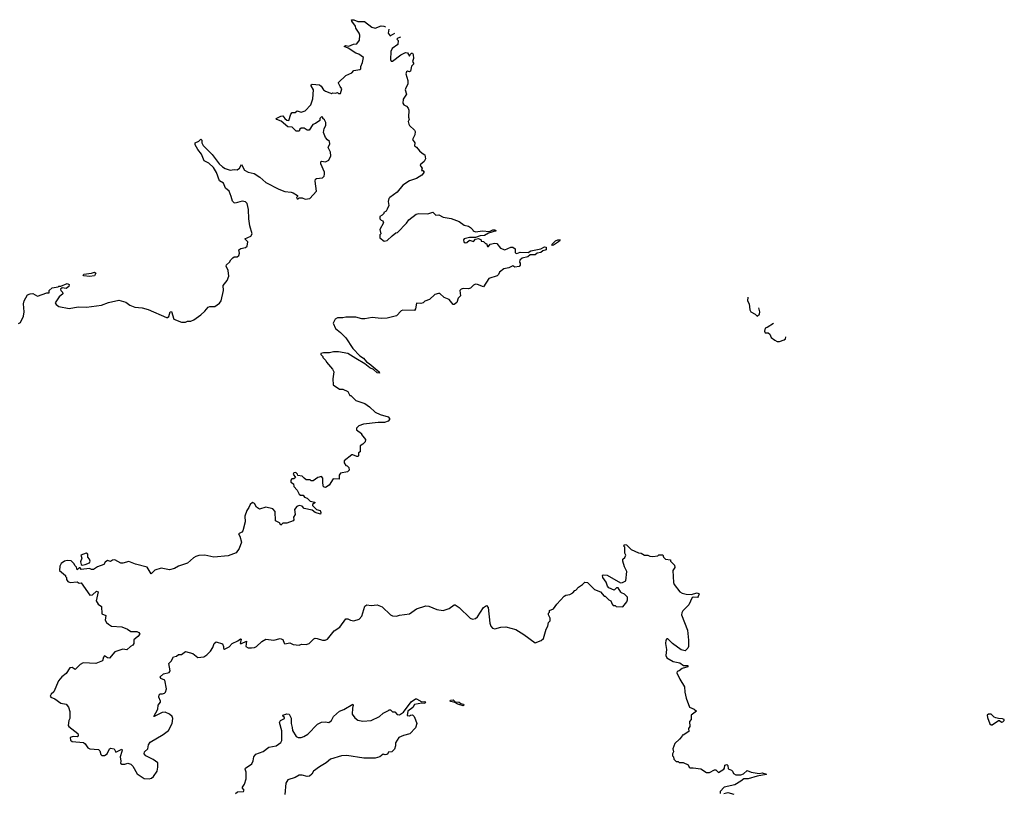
# Model space of a CAD drawing. Extents: x 2240384 to 2404287, y 351326 to 526670.
# Tile 287 of 309: x 2385278 to 2394994, y 446076 to 453708. Entities that reach past the tile are written whole.
import ezdxf

# ---------------------------------------------------------------- set-up
doc = ezdxf.new("R2010")
doc.units = 0

msp = doc.modelspace()

# ---------------------------------------------------------------- linework, layer by layer
at = {"layer": '0CON20XD'}
for points in [[(2385265, 450710), (2385285, 450720), (2385316.1, 450783.9), (2385321.2, 450825), (2385316.1, 450903.9), (2385322, 450935), (2385355, 450993.3), (2385380, 451005), (2385405.9, 451005.9), (2385455, 450980), (2385545, 451012.5), (2385567, 451013), (2385570, 451035), (2385598.3, 451061.7), (2385657, 451073), (2385665, 451080), (2385685, 451080), (2385745, 451104.3), (2385765.8, 451095.8), (2385762.9, 451077.1), (2385735, 451056.2), (2385697.5, 451062.5), (2385680.7, 451049.3), (2385682.5, 451035), (2385700.8, 451020.8), (2385704, 451005), (2385668, 450975), (2385627.5, 450915), (2385637, 450897), (2385665, 450880), (2385765, 450860), (2385855, 450873.8), (2385937.7, 450872.3), (2386085, 450891.2), (2386155, 450918), (2386255, 450941.2), (2386325, 450922.5), (2386365, 450893.3), (2386415, 450873.3), (2386485, 450866.7), (2386545, 450850), (2386725, 450770), (2386735, 450770), (2386748.8, 450781.2), (2386762.5, 450825), (2386775, 450830), (2386800, 450755), (2386875, 450722.5), (2386915, 450722.5), (2386935, 450732.5), (2386965, 450733.3), (2386995, 450746.7), (2387065, 450796.7), (2387105, 450833.3), (2387136.4, 450873.6), (2387155, 450880), (2387205, 450877.5), (2387249.3, 450910.7), (2387266.1, 450933.9), (2387290, 451035), (2387286.7, 451085), (2387326.7, 451135), (2387340.7, 451179.3), (2387334.1, 451234.1), (2387316.7, 451275), (2387319.3, 451290.7), (2387347.5, 451315), (2387360.7, 451339.3), (2387380.7, 451359.3), (2387395, 451367.5), (2387425, 451367.5), (2387439.3, 451380.7), (2387446.7, 451405), (2387441.7, 451438.3), (2387458.3, 451451.7), (2387505, 451461.2), (2387523.3, 451475), (2387530, 451515), (2387500, 451545), (2387557.6, 451572.4), (2387572, 451595), (2387550, 451675), (2387538.6, 451745), (2387534.1, 451835.9), (2387521.9, 451895), (2387505, 451911.1), (2387473.4, 451916.6), (2387405, 451897.5), (2387395, 451900), (2387376.4, 451916.4), (2387364, 451965), (2387345, 452017.5), (2387310, 452045), (2387288.8, 452095), (2387248.1, 452118.1), (2387220.3, 452200.3), (2387188.7, 452248.7), (2387145, 452292.8), (2387098.8, 452315), (2387072.1, 452382.1), (2387035, 452427.5), (2387010, 452475), (2387010, 452495), (2387045, 452510), (2387065, 452530), (2387075, 452520), (2387076.7, 452495), (2387088.3, 452468.3), (2387177, 452377), (2387245, 452286), (2387278.8, 452255), (2387305, 452240), (2387355, 452223.8), (2387395, 452230), (2387425, 452226.7), (2387447.5, 452245), (2387465, 452280), (2387495, 452222.5), (2387533.6, 452203.6), (2387590.7, 452190.7), (2387647.5, 452155), (2387705, 452103.3), (2387835, 452037.5), (2387893, 452013), (2387955, 452007.5), (2387975, 452000), (2388020, 451975), (2388020, 451965), (2388010, 451955), (2388015, 451940), (2388025, 451940), (2388035, 451950), (2388065, 451950), (2388095, 451936.7), (2388140, 451945), (2388207.5, 452015), (2388192.5, 452115), (2388196.2, 452133.8), (2388207, 452143), (2388265, 452147.5), (2388282.5, 452165), (2388286.7, 452185), (2388286.2, 452205), (2388250, 452285), (2388250, 452305), (2388256.4, 452313.6), (2388295, 452306), (2388328.3, 452321.7), (2388346.7, 452365), (2388345, 452400), (2388323, 452447), (2388336.7, 452485), (2388336.4, 452506.4), (2388313.6, 452523.6), (2388297, 452547), (2388276.7, 452595), (2388282.5, 452635), (2388300, 452665), (2388297.5, 452695), (2388285, 452720), (2388270, 452735), (2388270, 452745), (2388255, 452750), (2388240, 452735), (2388240, 452715), (2388197, 452683), (2388170, 452675), (2388135, 452620), (2388115, 452620), (2388085, 452637.5), (2388055, 452637.5), (2388041.7, 452628.3), (2388035, 452610), (2388005, 452610), (2387967, 452647), (2387925, 452650), (2387857, 452707), (2387815, 452722.5), (2387810, 452735), (2387853, 452757), (2387875, 452760), (2387893.3, 452733.3), (2387915, 452717.5), (2387935, 452712.5), (2387952.5, 452775), (2387965, 452792.5), (2387997, 452793), (2388015, 452810), (2388055, 452796.7), (2388095, 452810), (2388150.7, 452869.3), (2388171.7, 452928.3), (2388176.1, 453016.1), (2388152.5, 453055), (2388153.3, 453066.7), (2388165, 453072.5), (2388235, 453066.7), (2388253.9, 453053.9), (2388277, 453017), (2388295, 453002.5), (2388338.3, 452988.3), (2388355, 452980), (2388365, 452987.5), (2388395, 452982.5), (2388415, 452990), (2388425, 452980), (2388445, 452980), (2388457.5, 453025), (2388439.3, 453049.3), (2388423, 453083), (2388425, 453090), (2388495, 453157.5), (2388556.1, 453183.9), (2388575, 453207.5), (2388633.3, 453216.7), (2388642.5, 453225), (2388643.3, 453245), (2388660, 453285), (2388670, 453335), (2388625, 453366.7), (2388595, 453376.7), (2388517.5, 453427.5), (2388480, 453445), (2388497, 453453), (2388525, 453448.8), (2388573, 453467), (2388605, 453471.2), (2388630, 453505), (2388633.3, 453555), (2388628, 453575), (2388596.2, 453625), (2388591.2, 453645), (2388553.8, 453695), (2388551.7, 453708.3), (2388575.7, 453705.7), (2388615, 453690), (2388681.7, 453691.7), (2388754.2, 453634.2), (2388785, 453626.2), (2388845, 453646.7), (2388870, 453645), (2388887.4, 453637.5)], [(2388920, 453614.9), (2388913.8, 453575), (2388935, 453547.5), (2388978.6, 453574.4)], [(2389036.4, 453534.5), (2389010, 453525), (2389000, 453515), (2389011.7, 453501.7), (2389008.8, 453465), (2388953.3, 453425), (2388941.2, 453395), (2388937, 453317), (2388945, 453300), (2388955, 453300), (2389037.7, 453362.3), (2389085, 453386.2), (2389105, 453382.5), (2389125, 453350), (2389130, 453365), (2389145, 453378.8), (2389155, 453376.7), (2389161.2, 453365), (2389163.3, 453325), (2389152.5, 453295), (2389165, 453280), (2389165, 453270), (2389145, 453250), (2389135, 453200), (2389125, 453192.5), (2389105, 453200), (2389095, 453192.5), (2389088.8, 453175), (2389108.3, 453108.3), (2389108.8, 453075), (2389083.9, 453026.1), (2389081.2, 453015), (2389093.3, 452975), (2389062.5, 452925), (2389057.5, 452885), (2389067, 452867), (2389093.6, 452853.6), (2389112.5, 452835), (2389117.5, 452815), (2389113, 452747), (2389120, 452725), (2389112.5, 452705), (2389118.3, 452678.3), (2389123.6, 452663.6), (2389175, 452617.5), (2389180, 452605), (2389176.4, 452573.6), (2389153.3, 452525), (2389177.5, 452495), (2389173, 452463), (2389195, 452450), (2389223.6, 452413.6), (2389250.7, 452390.7), (2389276.4, 452376.4), (2389282.5, 452335), (2389269.5, 452310.5), (2389230, 452275), (2389235, 452260), (2389250, 452245), (2389241.7, 452221.7), (2389255, 452220), (2389270, 452205), (2389246.4, 452173.6), (2389195, 452142.5), (2389125, 452117.5), (2389060, 452075), (2389003, 452007), (2388930, 451955), (2388920, 451945), (2388912.5, 451915), (2388920, 451875), (2388905, 451840), (2388895, 451820), (2388870, 451805), (2388870, 451795), (2388855, 451780), (2388830, 451765), (2388830, 451745), (2388845, 451730), (2388860, 451725), (2388867.5, 451705), (2388833, 451637), (2388840, 451595), (2388830, 451585), (2388830, 451555), (2388873, 451523), (2388905, 451530), (2388953.6, 451576.4), (2388990, 451605), (2389005, 451610), (2389095, 451700), (2389117, 451733), (2389191.7, 451788.3), (2389215, 451796.7), (2389305, 451793.3), (2389355, 451810), (2389385, 451780), (2389415, 451782.5), (2389455, 451760), (2389535, 451747.5), (2389615, 451717.5), (2389665, 451680), (2389705, 451670), (2389725, 451657.5), (2389750, 451635), (2389752.5, 451625), (2389775, 451616.7), (2389845.6, 451624.4), (2389915, 451618), (2389945, 451634), (2389967.5, 451635), (2389980, 451625), (2389905, 451600.8), (2389865, 451580), (2389820, 451575), (2389775, 451560), (2389715, 451560), (2389665, 451545.5), (2389656.9, 451535), (2389659.2, 451515), (2389675, 451508.1), (2389688.9, 451511.1), (2389715, 451533.3), (2389755, 451518.8), (2389775, 451542.5), (2389805, 451550), (2389830, 451535), (2389831.7, 451521.7), (2389855, 451520), (2389875, 451500), (2389885, 451500), (2389895, 451470), (2389905, 451470), (2389920, 451495), (2389967, 451503), (2389985, 451500), (2390022.5, 451455), (2390065, 451438.8), (2390125, 451462.5), (2390145, 451462.5), (2390168.3, 451448.3), (2390168.3, 451408.3), (2390185, 451400), (2390216.4, 451413.6), (2390295, 451410.8), (2390321.1, 451428.9), (2390421.2, 451448.8), (2390455, 451468.8), (2390472.7, 451462.7), (2390471.4, 451438.6), (2390441.4, 451428.6), (2390418.9, 451411.1), (2390385, 451405.7), (2390365, 451390), (2390315, 451388), (2390291.1, 451368.9), (2390237.5, 451355), (2390212.5, 451335), (2390210, 451315), (2390217, 451307), (2390217.5, 451285), (2390205, 451272.5), (2390165, 451267.5), (2390145, 451278.8), (2390105, 451261.2), (2390055, 451250), (2390011.7, 451218.3), (2390002.5, 451195), (2389988.3, 451181.7), (2389907.5, 451155), (2389855, 451072.5), (2389795, 451096.7), (2389775, 451098), (2389755, 451090), (2389725, 451060), (2389705, 451053.3), (2389655, 451057.5), (2389635, 451050), (2389622.5, 451035), (2389627.5, 450985), (2389605, 450960), (2389590.7, 450919.3), (2389565, 450897.5), (2389555, 450897.5), (2389515, 450946.7), (2389466.1, 450966.1), (2389425, 451006.7), (2389411.7, 451008.3), (2389375, 450996.7), (2389320.7, 450949.3), (2389275, 450930), (2389260, 450915), (2389235, 450906.7), (2389195, 450910), (2389184.1, 450855.9), (2389175, 450840), (2389058.3, 450841.7), (2389043.6, 450836.4), (2388995, 450787.5), (2388905, 450763.3), (2388845, 450758.8), (2388755, 450771.2), (2388685, 450756.7), (2388655, 450756.7), (2388593.6, 450773.6), (2388495, 450773.3), (2388465, 450766.7), (2388415, 450766.7), (2388390, 450755), (2388372.5, 450715), (2388395, 450660), (2388445, 450622.5), (2388495, 450570), (2388564, 450465), (2388633.3, 450393.3), (2388669.1, 450369.1), (2388701.5, 450331.5), (2388727.8, 450317.8), (2388825.7, 450235), (2388828, 450222), (2388806.7, 450225), (2388768.3, 450258.3), (2388733.4, 450273.4), (2388685, 450312.5), (2388596.3, 450366.3), (2388515, 450416.2), (2388425, 450430), (2388375, 450432.5), (2388335, 450422.5), (2388275, 450422.5), (2388250, 450415), (2388250, 450405), (2388270, 450385), (2388270, 450375), (2388300, 450345), (2388305, 450330), (2388365, 450260), (2388377.5, 450235), (2388367.5, 450165), (2388370, 450105), (2388435, 450062.5), (2388465, 450062.5), (2388515, 450040), (2388535, 450000), (2388545, 450000), (2388595, 449950), (2388685, 449920), (2388729.3, 449889.3), (2388785, 449837.5), (2388835, 449812.5), (2388915, 449790), (2388926.7, 449775), (2388926.4, 449763.6), (2388913.6, 449746.4), (2388876.4, 449733.6), (2388815, 449733.3), (2388670.7, 449719.3), (2388625, 449700), (2388601.7, 449678.3), (2388601.7, 449661.7), (2388650, 449625), (2388650, 449615), (2388690, 449565), (2388687.5, 449545), (2388665, 449520), (2388637.5, 449505), (2388637.5, 449445), (2388620, 449435), (2388620, 449405), (2388615, 449400), (2388605, 449397.5), (2388566.4, 449416.4), (2388553.8, 449416.2), (2388480, 449355), (2388480, 449335), (2388495, 449310), (2388510, 449305), (2388525, 449290), (2388530, 449265), (2388511.7, 449248.3), (2388442.5, 449235), (2388430, 449215), (2388430, 449175), (2388371.7, 449178.3), (2388332.5, 449115), (2388295, 449092.5), (2388275, 449100), (2388267.5, 449135), (2388267.5, 449185), (2388255, 449200), (2388218.3, 449191.7), (2388175, 449160), (2388155, 449160), (2388145, 449167.5), (2388105, 449170), (2388083.3, 449183.3), (2388066.2, 449206.2), (2388021.7, 449211.7), (2388020, 449225), (2388001.7, 449241.7), (2387981.7, 449238.3), (2387977.5, 449225), (2387998.3, 449191.7), (2387981.7, 449178.3), (2387963, 449177), (2387953.3, 449165), (2387954, 449144), (2387978.8, 449128.8), (2387983.9, 449103.9), (2388016.1, 449066.1), (2388037, 449027), (2388048.3, 449018.3), (2388075, 449017.5), (2388087, 448997), (2388115, 448986.7), (2388145, 448958.8), (2388189.3, 448949.3), (2388189.3, 448940.7), (2388167.5, 448925), (2388168, 448915), (2388205, 448876.9), (2388241.2, 448865), (2388250, 448845), (2388245, 448830), (2388194.5, 448844.5), (2388165, 448870), (2388085.9, 448885.9), (2388065, 448907.5), (2388035, 448914), (2388013.6, 448906.4), (2387990, 448875), (2387996.7, 448825), (2387980.8, 448799.2), (2387983.8, 448775), (2387976.2, 448765), (2387915, 448742.5), (2387875, 448742.5), (2387855, 448722.5), (2387840, 448745), (2387803.3, 448765), (2387798, 448855), (2387775, 448883.3), (2387705, 448897.5), (2387645, 448877.5), (2387615, 448897.5), (2387595, 448933.8), (2387575, 448943.8), (2387551.2, 448925), (2387538.8, 448895), (2387520, 448865), (2387500.7, 448809.3), (2387503.3, 448755), (2387480, 448665), (2387468.3, 448651.7), (2387437.5, 448635), (2387451.7, 448611.7), (2387466, 448555), (2387445, 448492.5), (2387415, 448447.5), (2387335, 448417.5), (2387195, 448406.7), (2387105, 448426.7), (2387047, 448423), (2387015, 448413.3), (2386991.7, 448398.3), (2386935, 448347.5), (2386845, 448316.7), (2386805, 448293.3), (2386755, 448280), (2386675, 448296.7), (2386612.3, 448277.7), (2386575, 448242.5), (2386535, 448306.2), (2386420, 448335), (2386353.6, 448363.6), (2386297, 448347), (2386275, 448346.7), (2386215, 448380), (2386195, 448376.7), (2386173, 448363), (2386145, 448372.5), (2386122.5, 448355), (2386107, 448333), (2386045, 448310), (2386005, 448282.5), (2385985, 448282.5), (2385965, 448292.5), (2385885, 448282.5), (2385875, 448300), (2385865, 448300), (2385845, 448280), (2385837, 448307), (2385823.3, 448323.3), (2385815, 448340), (2385785, 448370), (2385745, 448372.5), (2385720, 448365), (2385687, 448343), (2385673, 448317), (2385670, 448275), (2385730, 448225), (2385730, 448215), (2385740, 448205), (2385740, 448185), (2385752.5, 448165), (2385775, 448156.7), (2385845, 448162.5), (2385865, 448150), (2385885, 448152.5), (2385971.2, 448031.2), (2385995, 448033.8), (2386035, 448070), (2386052.5, 448065), (2386032.5, 447975), (2386051.7, 447941.7), (2386085, 447920), (2386088.8, 447845), (2386128.8, 447828.8), (2386122.5, 447785), (2386135, 447761.2), (2386155, 447744), (2386185, 447724), (2386285, 447718), (2386342.5, 447695), (2386375, 447673.3), (2386435, 447671.2), (2386453, 447663), (2386462.5, 447645), (2386445, 447622.5), (2386405, 447590), (2386402.5, 447555), (2386395, 447537.5), (2386370, 447525), (2386335, 447490), (2386295, 447496.7), (2386215, 447472.5), (2386165, 447407.5), (2386145, 447411.2), (2386115, 447432.5), (2386105, 447420), (2386095.9, 447384.1), (2386030, 447355), (2385905, 447362.5), (2385875, 447348), (2385825, 447296.7), (2385795, 447315.8), (2385772, 447315), (2385735, 447257.5), (2385695, 447226.2), (2385662, 447185), (2385613.6, 447076.4), (2385587.5, 447055), (2385577.5, 447035), (2385585, 447022.5), (2385625, 447007.5), (2385684.1, 446964.1), (2385735, 446953.8), (2385760, 446925), (2385773, 446883), (2385773.3, 446855), (2385772.5, 446815), (2385762.5, 446795), (2385757.5, 446745), (2385762.5, 446735), (2385850, 446665), (2385856.4, 446653.6), (2385855, 446640), (2385846.4, 446633.6), (2385806.1, 446636.1), (2385775, 446627.5), (2385779.3, 446599.3), (2385797, 446587), (2385905.9, 446575.9), (2385923.3, 446565), (2385950, 446525), (2385970, 446515), (2386055, 446506.7), (2386067.5, 446495), (2386078.3, 446458.3), (2386088.3, 446448.3), (2386115, 446450), (2386140, 446465), (2386162.5, 446515), (2386175, 446521.2), (2386210, 446515), (2386225, 446480), (2386285, 446510), (2386290, 446505), (2386286.7, 446486.7), (2386268.8, 446435), (2386276.4, 446393.6), (2386273, 446373), (2386285, 446362.5), (2386315, 446363.8), (2386345, 446373.8), (2386373.9, 446363.9)], [(2390535, 451479.2), (2390528, 451485), (2390532.5, 451495), (2390565.8, 451525), (2390586.5, 451536.5), (2390610, 451535), (2390606.1, 451523.9), (2390545, 451482.9), (2390535, 451479.2)], [(2385965, 451174.4), (2385910.3, 451180.3), (2385902.5, 451185), (2385912.1, 451197.9), (2385985, 451206.9), (2386015, 451218.8), (2386028, 451208), (2386015, 451181.9), (2385965, 451174.4)], [(2392462.6, 450971), (2392458, 450935), (2392475.3, 450905), (2392483.9, 450845), (2392493.6, 450825), (2392534, 450804), (2392555, 450782.5), (2392577, 450803), (2392580, 450825), (2392573, 450864.7)], [(2392716.1, 450711.3), (2392655, 450670), (2392633.6, 450666.4), (2392627.5, 450635), (2392635, 450620), (2392665, 450620), (2392680, 450605), (2392693.6, 450573.6), (2392730, 450545), (2392753, 450533), (2392775, 450532.5), (2392821.7, 450548.3), (2392835, 450560), (2392839.4, 450579.1)], [(2386373.9, 446363.9), (2386393.6, 446343.6), (2386437, 446267), (2386505, 446222.5), (2386555, 446220), (2386580, 446225), (2386599.3, 446240.7), (2386633.3, 446295), (2386642.5, 446335), (2386640, 446375), (2386595, 446410), (2386523.3, 446445), (2386507.5, 446465), (2386510, 446485), (2386542.5, 446515), (2386550, 446555), (2386565, 446580), (2386693.2, 446656.8), (2386745, 446696.7), (2386783.8, 446765), (2386790, 446815), (2386783.6, 446833.6), (2386757.5, 446855), (2386712.5, 446875), (2386685, 446874.3), (2386605, 446832.5), (2386600, 446835), (2386640, 446905), (2386645.7, 446945), (2386666.2, 446975), (2386667.5, 446985), (2386651.2, 447025), (2386654.1, 447045.9), (2386665, 447057.5), (2386687, 447057), (2386706.7, 447065), (2386716.2, 447075), (2386725.8, 447105), (2386710.7, 447190.7), (2386669.5, 447209.5), (2386663.8, 447225), (2386698, 447255), (2386751.7, 447268.3), (2386763.3, 447283.3), (2386750, 447355), (2386771.7, 447378.3), (2386795, 447421.2), (2386825, 447428), (2386845, 447446), (2386875, 447446.7), (2386915, 447473.3), (2386985.8, 447455.8), (2387035, 447416.7), (2387095, 447422), (2387125, 447442), (2387161.7, 447478.3), (2387183.8, 447515), (2387196.4, 447553.6), (2387215, 447570), (2387279.3, 447549.3), (2387290, 447525), (2387290, 447505), (2387297.5, 447497.5), (2387345, 447521.1), (2387375, 447554.3), (2387429.6, 447580.4), (2387455, 447601.2), (2387463.3, 447595), (2387452.5, 447555), (2387465, 447554), (2387515, 447577.5), (2387510, 447525), (2387530.7, 447510.7), (2387565, 447510), (2387596.4, 447513.6), (2387615, 447522.5), (2387666.7, 447575), (2387705, 447596.7), (2387785, 447588), (2387847, 447603), (2387873.3, 447593.3), (2387886.4, 447556.4), (2387895, 447550), (2387945, 447558.9), (2387975, 447544), (2388035, 447536.7), (2388057, 447547), (2388105, 447543.3), (2388135, 447553.3), (2388179.3, 447600.7), (2388195, 447606.7), (2388213.6, 447603.6), (2388265, 447587.5), (2388293, 447587), (2388315, 447597.5), (2388380.5, 447679.5), (2388436.7, 447715), (2388495, 447796.7), (2388515, 447796.7), (2388542.7, 447782.7), (2388575, 447776.2), (2388626.1, 447793.9), (2388655, 447822.5), (2388685, 447922.5), (2388703.6, 447936.4), (2388745, 447930), (2388803.6, 447933.6), (2388855, 447916.7), (2388936, 447836), (2388955, 447826.7), (2388995, 447823.3), (2389025, 447833.3), (2389125, 447847.5), (2389195, 447896.7), (2389285, 447926.7), (2389315, 447921.2), (2389395, 447887.5), (2389455, 447880), (2389515, 447900), (2389563.9, 447936.1), (2389575, 447936.7), (2389615, 447910), (2389724.1, 447804.1), (2389745, 447793.3), (2389775, 447801.2), (2389795, 447816.7), (2389855, 447907.5), (2389885, 447927.5), (2389899.5, 447909.5), (2389916, 447755), (2389926.2, 447725), (2389942.5, 447705), (2389965, 447696.7), (2390025, 447716.2), (2390075, 447716.7), (2390175, 447693.3), (2390253.6, 447643.6), (2390365, 447560), (2390425, 447582.5), (2390445.9, 447604.1), (2390474, 447695), (2390490, 447725), (2390495, 447760), (2390511.7, 447778.3), (2390511.2, 447805), (2390496.2, 447835), (2390497.5, 447852.5), (2390506.4, 447863.6), (2390505, 447880), (2390545.9, 447894.1), (2390577, 447943), (2390650.7, 448019.3), (2390668.3, 448031.7), (2390705, 448037.5), (2390735, 448052.5), (2390755, 448077.5), (2390765, 448080), (2390790.7, 448109.3), (2390833, 448137), (2390855, 448160), (2390880, 448155), (2390950, 448085), (2391010, 448065), (2391045, 448020), (2391055, 448020), (2391090, 447985), (2391110, 447975), (2391123, 447943), (2391135, 447930), (2391155, 447930), (2391165, 447920), (2391230, 447915), (2391270, 447965), (2391277, 447983), (2391275, 448010), (2391245, 448040), (2391215, 448052.5), (2391208.3, 448061.7), (2391185, 448103.3), (2391166.4, 448103.6), (2391145, 448080), (2391091.7, 448101.7), (2391078.3, 448118.3), (2391065, 448160), (2391033.3, 448203.3), (2391030, 448225), (2391035, 448230), (2391075, 448227.5), (2391205, 448153.3), (2391225.5, 448154.5), (2391258.3, 448171.7), (2391270, 448265), (2391245, 448310), (2391230, 448365), (2391230, 448385), (2391248.3, 448401.7), (2391260, 448425), (2391250, 448445), (2391250, 448505), (2391240, 448515), (2391245, 448530), (2391265, 448526.7), (2391312.5, 448482.5), (2391385, 448446.7), (2391410, 448445), (2391443.6, 448423.6), (2391475, 448426.2), (2391495, 448416.7), (2391525, 448413.3), (2391575, 448420), (2391585, 448427.5), (2391625, 448430), (2391630, 448405), (2391650, 448385), (2391698.3, 448378.3), (2391701.2, 448365), (2391740, 448325), (2391742.5, 448305), (2391723.3, 448275), (2391730, 448155), (2391736.2, 448135), (2391791.2, 448065), (2391815, 448048.8), (2391855, 448038.8), (2391905, 448037.5), (2391962, 448052), (2391982.5, 448045), (2391973.9, 448016.1), (2391965, 448006.7), (2391925, 448011.9), (2391915, 448006), (2391880, 447935), (2391822.5, 447875), (2391811.2, 447855), (2391808.8, 447835), (2391866.1, 447686.1), (2391876.7, 447585), (2391877.5, 447525), (2391871.7, 447508.3), (2391845, 447480), (2391805, 447492.5), (2391720, 447555), (2391675, 447600), (2391665, 447600), (2391653, 447587), (2391650, 447555), (2391660, 447495), (2391653.8, 447435), (2391665, 447412.5), (2391726.7, 447375), (2391792.8, 447362.8), (2391827.7, 447337.7), (2391870, 447335), (2391870, 447325), (2391815, 447307.5), (2391786.1, 447283.9), (2391765, 447277.5), (2391763.6, 447263.6), (2391791.7, 447201.7), (2391837.5, 447125), (2391840, 447075), (2391853.6, 447013.6), (2391887.5, 446925), (2391934.4, 446904.4), (2391956.2, 446885), (2391902.5, 446845), (2391902.5, 446805), (2391887.5, 446785), (2391890, 446735), (2391877.5, 446715), (2391880, 446685), (2391825, 446650), (2391815, 446650), (2391810, 446635), (2391789.3, 446610.7), (2391743, 446567), (2391722.5, 446515), (2391730, 446485), (2391720, 446465), (2391720, 446445), (2391730, 446435), (2391731.7, 446411.7), (2391755, 446390), (2391775, 446390), (2391785, 446380), (2391825, 446380), (2391875, 446357.5), (2391883.8, 446335), (2391895, 446328), (2391925, 446325.7), (2391997.5, 446317.5), (2392055, 446280), (2392085, 446280), (2392135, 446308), (2392147.1, 446307.1), (2392175, 446281.2), (2392225.8, 446314.2), (2392233.8, 446325), (2392235, 446352.5), (2392255, 446360), (2392265, 446350), (2392267.5, 446317.5), (2392302.5, 446305), (2392312.5, 446295), (2392320.7, 446270.7), (2392345, 446258.8), (2392395, 446258.8), (2392421.7, 446268.3), (2392455, 446300), (2392495, 446282.9), (2392575, 446271.2), (2392605, 446279.2), (2392647.5, 446265), (2392645, 446260), (2392555, 446243.1), (2392465, 446217.8), (2392425, 446220), (2392395, 446194), (2392335, 446160), (2392230, 446135), (2392190, 446095), (2392190, 446075)], [(2385895, 448326.7), (2385925, 448333.3), (2385965, 448350), (2385972.5, 448365), (2385967, 448387), (2385950, 448405), (2385950, 448435), (2385935, 448443.3), (2385882.5, 448425), (2385890, 448395), (2385879.3, 448360.7), (2385883, 448333), (2385895, 448326.7)], [(2387407.5, 446075), (2387428.3, 446091.7), (2387485.8, 446094.2), (2387492.5, 446105), (2387477.5, 446125), (2387477.5, 446135), (2387497.5, 446165), (2387513, 446217), (2387513, 446283), (2387503.3, 446315), (2387506.4, 446323.6), (2387567.5, 446365), (2387582.5, 446395), (2387587.5, 446435), (2387607, 446463), (2387680.7, 446489.3), (2387735, 446530), (2387810, 446545), (2387853.6, 446576.4), (2387863, 446597), (2387863, 446693), (2387842.5, 446775), (2387850, 446795), (2387890, 446815), (2387890, 446825), (2387877.5, 446835), (2387875, 446846.7), (2387915, 446859.4), (2387937.5, 446855), (2387956.8, 446816.8), (2387956.7, 446765), (2387965.6, 446725), (2387969.2, 446695), (2388005, 446637.5), (2388025, 446627.5), (2388055, 446627.5), (2388080, 446635), (2388119.5, 446660.5), (2388215, 446756.7), (2388255, 446776.7), (2388295, 446780), (2388327.5, 446775), (2388353.3, 446795), (2388375, 446832.5), (2388433.6, 446886.4), (2388477, 446903), (2388565, 446956.7), (2388570, 446945), (2388561.2, 446915), (2388560, 446855), (2388585, 446820), (2388615, 446797.5), (2388665, 446787.5), (2388745, 446792.5), (2388827, 446833), (2388865, 446867.5), (2388918.3, 446891.7), (2388925, 446900), (2388938.3, 446898.3), (2388955, 446880), (2388978.3, 446878.3), (2389001.7, 446851.7), (2389025, 446850), (2389066.7, 446875), (2389140.9, 446979.1), (2389185, 447008), (2389195, 447008.8), (2389245, 446978.8), (2389275, 446982), (2389283.8, 446975), (2389275, 446962.5), (2389245, 446964.2), (2389175, 446950.6), (2389158.3, 446921.7), (2389106.7, 446885), (2389101.7, 446841.7), (2389125, 446840), (2389133, 446847), (2389155, 446850), (2389170, 446835), (2389185, 446800), (2389197.5, 446765), (2389185, 446720), (2389127, 446663), (2389065, 446647.5), (2389017.5, 446625), (2388987.5, 446575), (2388986.4, 446543.6), (2388975, 446510), (2388950, 446485), (2388915, 446480), (2388910, 446465), (2388901.2, 446458.8), (2388885, 446455.8), (2388865, 446462.5), (2388830, 446435), (2388785, 446422.5), (2388675, 446423.3), (2388505, 446450), (2388453.6, 446446.4), (2388345, 446412.5), (2388303.1, 446376.9), (2388235, 446337.5), (2388176.9, 446293.1), (2388160.8, 446265), (2388136.3, 446243.7), (2388115, 446240.9), (2388065, 446254.4), (2388035, 446254.2), (2387995, 446231.2), (2387922.8, 446207.2), (2387902.5, 446175), (2387894.2, 446065)], [(2389655, 446938.6), (2389601.2, 446955), (2389572.3, 446972.3), (2389531.7, 446981.7), (2389526.2, 446985), (2389530, 446995), (2389555, 446998.2), (2389575, 446978.8), (2389614, 446975), (2389630.5, 446960.5), (2389655.6, 446955), (2389661.4, 446945), (2389655, 446938.6)], [(2394875, 446750), (2394935, 446792.5), (2394945, 446792.5), (2394965, 446777.5), (2394980.7, 446779.3), (2394993.8, 446795), (2394991.2, 446805), (2394975, 446812), (2394935, 446812.5), (2394909.5, 446819.5), (2394895, 446826.2), (2394865, 446857.1), (2394837.5, 446855), (2394823.3, 446845), (2394826.7, 446825), (2394851.7, 446761.7), (2394865, 446750), (2394875, 446750)], [(2392225, 446072.5), (2392265, 446082.5), (2392325, 446067.5)]]:
    msp.add_lwpolyline(points, dxfattribs=at)

doc.saveas('drawing.dxf')
